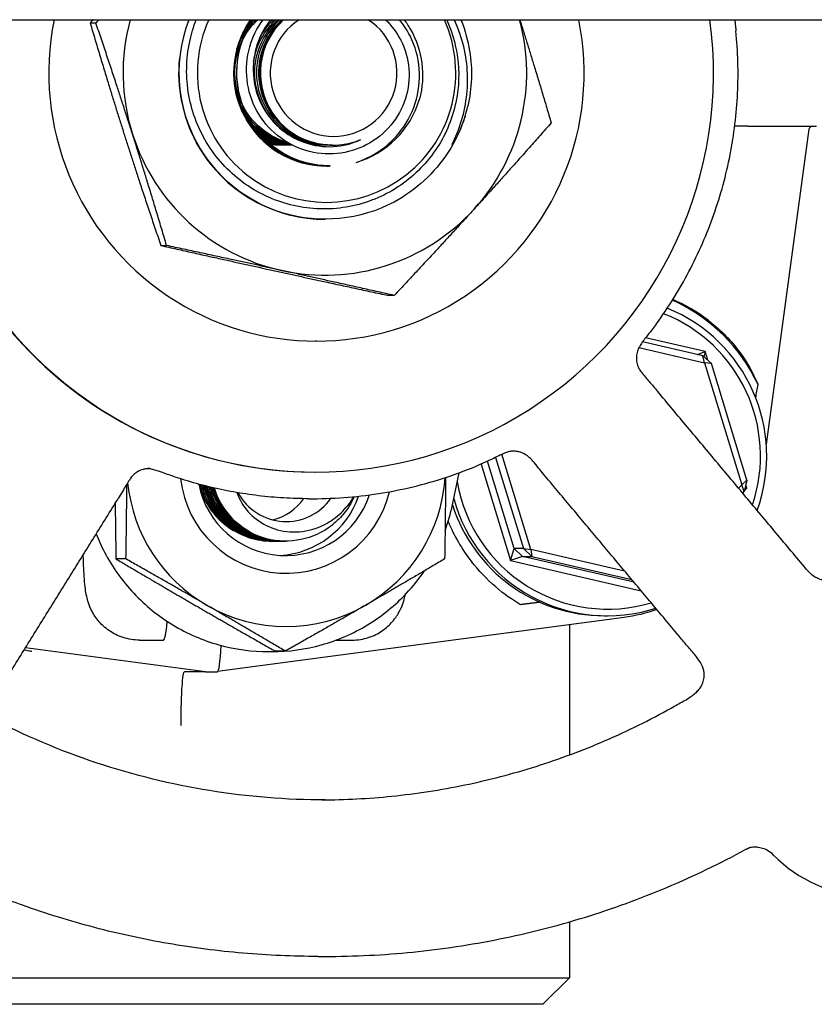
# Model space of a CAD drawing. Header units: inches. Extents: x 24 to 1128, y -69 to 748.
# Tile 477 of 656: x 635.72 to 637.58, y 355.3 to 357.61. Entities that reach past the tile are written whole.
import ezdxf

# ---------------------------------------------------------------- set-up
doc = ezdxf.new("R2010")
doc.units = ezdxf.units.IN
doc.header["$LTSCALE"] = 32
doc.header["$MEASUREMENT"] = 0
doc.layers.add('Visible (ANSI)', color=7, linetype='Continuous', lineweight=30)

msp = doc.modelspace()

# ---------------------------------------------------------------- linework, layer by layer
at = {"layer": 'Visible (ANSI)'}
for p, q in [((621.90363, 357.60867), (656.46713, 357.60867)), ((635.88371, 357.601), (635.89716, 357.601)), ((637.42808, 357.35867), (637.58994, 357.35867)), ((637.57207, 357.35191), (637.47173, 356.61193)), ((636.45319, 357.31367), (636.45289, 357.31367)), ((636.44196, 357.26492), (636.44271, 357.26492)), ((636.44665, 357.26492), (636.4474, 357.26492)), ((636.43584, 357.13992), (636.43588, 357.13992)), ((636.04966, 357.07833), (636.06311, 357.07833)), ((636.59782, 356.961), (636.58437, 356.961)), ((636.41526, 356.85375), (636.41227, 356.85375)), ((637.32301, 356.81933), (637.18118, 356.8522)), ((637.32806, 356.82899), (637.18821, 356.86141)), ((637.17254, 356.8384), (637.3269, 356.80262)), ((637.3099, 356.82237), (637.32806, 356.82899)), ((637.32301, 356.81933), (637.34275, 356.80086)), ((637.3269, 356.80262), (637.32301, 356.81933)), ((637.32806, 356.82899), (637.32524, 356.81724)), ((637.33419, 356.80887), (637.32806, 356.82899)), ((637.34275, 356.80086), (637.3269, 356.80262)), ((637.3269, 356.80262), (637.41416, 356.51616)), ((637.42616, 356.52704), (637.34275, 356.80086)), ((636.919, 356.36472), (636.85098, 356.58801)), ((636.80193, 356.56514), (636.87102, 356.33834)), ((636.87974, 356.36648), (636.81717, 356.57187)), ((636.8359, 356.58075), (636.90117, 356.36648)), ((636.41128, 356.54617), (636.41227, 356.54617)), ((636.73475, 356.46916), (636.75064, 356.54468)), ((637.41416, 356.51616), (637.42616, 356.52704)), ((637.42616, 356.52704), (637.42007, 356.50067)), ((637.41416, 356.51616), (637.40684, 356.5083)), ((637.42007, 356.50067), (637.41416, 356.51616)), ((637.41647, 356.4968), (637.42007, 356.50067)), ((637.42043, 356.50223), (637.42583, 356.50803)), ((637.42583, 356.50803), (637.4215, 356.50686)), ((637.42247, 356.51106), (637.42583, 356.50803)), ((637.42583, 356.50803), (637.42352, 356.51561)), ((636.39744, 356.48367), (636.40733, 356.48367)), ((636.31143, 356.38367), (636.31147, 356.38367)), ((636.31539, 356.38367), (636.31543, 356.38367)), ((636.31935, 356.38367), (636.31939, 356.38367)), ((636.32331, 356.38367), (636.32335, 356.38367)), ((636.32727, 356.38367), (636.32731, 356.38367)), ((636.33122, 356.38367), (636.33126, 356.38367)), ((636.33518, 356.38367), (636.33522, 356.38367)), ((636.33914, 356.38367), (636.33918, 356.38367)), ((636.3431, 356.38367), (636.34314, 356.38367)), ((636.87102, 356.33834), (636.87974, 356.36648)), ((636.87974, 356.36648), (636.89948, 356.34801)), ((636.90117, 356.36648), (636.87974, 356.36648)), ((636.90117, 356.36648), (636.919, 356.36472)), ((636.92092, 356.34801), (636.90117, 356.36648)), ((636.919, 356.36472), (636.92092, 356.34801)), ((637.13912, 356.3137), (636.919, 356.36472)), ((635.96778, 356.34216), (635.9443, 356.34216)), ((636.89948, 356.34801), (636.87102, 356.33834)), ((636.87102, 356.33834), (637.17805, 356.26717)), ((637.16116, 356.28735), (636.89948, 356.34801)), ((636.89948, 356.34801), (636.92092, 356.34801)), ((636.92092, 356.34801), (637.156, 356.29351)), ((637.1379, 356.20478), (636.18282, 356.07743)), ((637.09104, 356.20867), (637.09855, 356.20867)), ((637.00938, 356.18764), (637.00938, 355.88181)), ((635.9997, 356.15149), (636.05583, 356.15149)), ((636.46118, 356.15149), (636.49869, 356.15149)), ((636.15428, 356.07742), (635.73188, 356.13376)), ((636.15428, 356.07742), (635.73188, 356.13376)), ((636.34202, 356.12566), (636.31855, 356.12566)), ((636.30288, 356.12442), (636.3105, 356.12442)), ((636.15428, 356.07742), (636.10515, 356.07742)), ((636.15428, 356.07742), (636.18272, 356.07742)), ((637.00938, 355.48984), (637.00938, 355.35867)), ((636.41935, 355.40867), (636.4358, 355.40867)), ((635.06188, 355.35867), (637.00938, 355.35867)), ((636.94688, 355.29617), (637.00938, 355.35867)), ((636.94688, 355.29617), (635.12438, 355.29617))]:
    msp.add_line(p, q, dxfattribs=at)
for centre, radius, start, end in [((637.57981, 357.35086), 0.00781, 90, 172.27803), ((637.72016, 355.87497), 0.325, 224.62068, 32.74638)]:
    msp.add_arc(centre, radius, start, end, dxfattribs=at)
for centre, major_axis, ratio, start_param, end_param in [((636.41227, 357.48367), (0, -0.9375), 0.9979959, 4.5786574, 7.9877132), ((636.41128, 357.48367), (0, -0.9375), 0.9979959, 4.5786574, 6.2831853), ((636.41526, 357.48367), (0, -0.62992), 0.9979959, 4.5126255, 8.0537451), ((636.43503, 357.48367), (0, -0.475), 0.9979959, 4.446095, 5.0203993), ((636.43503, 357.48367), (0, -0.34375), 0.9979959, 4.3402204, 6.2843636), ((636.43903, 357.48367), (0, -0.30408), 0.9979959, 4.2887596, 8.277611), ((636.43903, 357.48367), (0, -0.21875), 0.9979959, 4.1041434, 6.2898922), ((636.45319, 357.48367), (0, -0.17), 0.9979959, 3.8862884, 6.6841413), ((636.45558, 357.48367), (0, -0.14917), 0.9979959, 3.7188468, 8.8475238), ((636.43503, 357.48367), (0, -0.34375), 0.9979959, 1.9247129, 1.9429649), ((636.43503, 357.48367), (0, 0.475), 0.9979959, 3.9732017, 4.978683), ((636.44761, 357.48367), (0, -0.21875), 0.9979959, 0.2808441, 1.2855084), ((636.43652, 357.48367), (0, -0.34375), 0.9979959, 1.2716341, 1.3406181), ((636.43503, 357.48367), (0, -0.475), 0.9979959, 5.0203993, 6.0675968), ((636.43503, 357.48367), (0, -0.475), 0.9979959, 6.0675968, 7.1147944), ((637.09005, 356.58367), (0, 0.4), 0.9979959, 5.1454509, 5.8676431), ((637.09367, 356.58367), (0.18146, 0.35678), 0.996606, 6.1060776, 6.3467118), ((637.09954, 356.58367), (0, 0.35937), 0.9979959, 4.3883372, 5.909236), ((637.09855, 356.58367), (0, 0.375), 0.9979959, 4.3653813, 5.8977197), ((637.68681, 359.5935), (-0.57537, -4.33091), 0.0428318, 0.8511347, 0.8607217), ((636.34414, 356.55867), (0, -0.375), 0.9979959, 4.8125504, 5.7595865), ((636.34414, 356.55867), (0, -0.25014), 0.9979959, 4.8258976, 7.6171006), ((636.34414, 356.55867), (0, 0.375), 0.9979959, 3.6651914, 4.6443888), ((637.09954, 356.58367), (0, -0.35937), 0.9979959, 4.8823609, 6.5714919), ((636.34262, 356.55867), (0, -0.2085), 0.9979959, 4.9092162, 7.5312291), ((636.30695, 356.55867), (0.11275, -0.1333), 0.988373, 4.2534579, 5.0501195), ((636.34411, 356.55867), (0, -0.12866), 0.9979959, 5.2064265, 7.2399826), ((636.28083, 356.55867), (0, -0.12866), 0.9979959, 0.2489719, 0.9491739), ((636.31795, 356.55867), (0, -0.2085), 0.9979959, 0.0593227, 1.2322364), ((637.09855, 356.58367), (0, -0.375), 0.9979959, 4.9820488, 6.591694), ((637.09104, 356.58367), (0, -0.375), 0.9979959, 5.0231867, 6.2831853), ((637.09367, 356.58367), (0.18146, 0.35678), 0.996606, 2.4339154, 2.7063289), ((636.34414, 356.55867), (0, -0.375), 0.9979959, 5.7595865, 6.8067841), ((636.05583, 356.40149), (0, -0.25), 0.0632779, 0, 0.6027509), ((636.18273, 356.26657), (-0.00001, -0.18915), 0.0627256, 0.000003, 0.8304589)]:
    msp.add_ellipse(centre, major_axis=major_axis, ratio=ratio, start_param=start_param, end_param=end_param, dxfattribs=at)
for points, knots in [([(636.4358, 355.77617), (636.25403, 355.77617), (636.0723, 355.80556), (635.72722, 355.92017), (635.56393, 356.00536), (635.27236, 356.22292), (635.14411, 356.35526), (634.93565, 356.65368), (634.85546, 356.81972), (634.75126, 357.16869), (634.72726, 357.35156), (634.73331, 357.55865), (634.73459, 357.58368), (634.73642, 357.60867)], [6.0168795, 6.0168795, 6.0168795, 6.0168795, 6.3369274, 6.3369274, 6.6569658, 6.6569658, 6.9769794, 6.9769794, 7.2969629, 7.2969629, 7.616923, 7.616923, 7.6609424, 7.6609424, 7.6609424, 7.6609424]), ([(636.72215, 357.60593), (636.73614, 357.57474), (636.74487, 357.54144), (636.75117, 357.47312), (636.74863, 357.43857), (636.73091, 357.36543), (636.71362, 357.32799), (636.66556, 357.2616), (636.63518, 357.23335), (636.56511, 357.1899), (636.52605, 357.17521), (636.44423, 357.16155), (636.40225, 357.16282), (636.32086, 357.1814), (636.28226, 357.19863), (636.21357, 357.24706), (636.1842, 357.27786), (636.13871, 357.34921), (636.12312, 357.38912), (636.10797, 357.47292), (636.10867, 357.51603), (636.12127, 357.57517), (636.12636, 357.59219), (636.13278, 357.60867)], [-5.0704915, -5.0704915, -5.0704915, -5.0704915, -4.8092414, -4.8092414, -4.5465572, -4.5465572, -4.2346915, -4.2346915, -3.9208419, -3.9208419, -3.6050086, -3.6050086, -3.2871921, -3.2871921, -2.9673924, -2.9673924, -2.64561, -2.64561, -2.321845, -2.321845, -1.9960977, -1.9960977, -1.8604876, -1.8604876, -1.8604876, -1.8604876]), ([(636.26145, 357.60848), (636.24379, 357.58294), (636.23141, 357.55373), (636.22592, 357.5231), (636.21468, 357.46044), (636.23246, 357.39306), (636.27326, 357.34403), (636.314, 357.29507), (636.37692, 357.26532), (636.44061, 357.26492), (636.44106, 357.26492), (636.44151, 357.26492), (636.44196, 357.26492)], [-32.0241721, -32.0241721, -32.0241721, -32.0241721, -31.5971744, -31.5971744, -31.5971744, -30.7235725, -30.7235725, -30.7235725, -29.8513057, -29.8513057, -29.8513057, -29.8451302, -29.8451302, -29.8451302, -29.8451302]), ([(636.44506, 357.26526), (636.41122, 357.26493), (636.3773, 357.27218), (636.34685, 357.28697), (636.28925, 357.31495), (636.24517, 357.36936), (636.22972, 357.43145), (636.21476, 357.49159), (636.22692, 357.55782), (636.26193, 357.60867)], [23.5512365, 23.5512365, 23.5512365, 23.5512365, 24.0148367, 24.0148367, 24.0148367, 24.8917109, 24.8917109, 24.8917109, 25.7409868, 25.7409868, 25.7409868, 25.7409868]), ([(636.34712, 357.32032), (636.34407, 357.32118), (636.34105, 357.32213), (636.33806, 357.32318), (636.28818, 357.34055), (636.24748, 357.38238), (636.23147, 357.43265), (636.21529, 357.48341), (636.22471, 357.54155), (636.25594, 357.58441), (636.26232, 357.59317), (636.26958, 357.60124), (636.27754, 357.60855)], [92.9572091, 92.9572091, 92.9572091, 92.9572091, 93.0129992, 93.0129992, 93.0129992, 93.942952, 93.942952, 93.942952, 94.8820549, 94.8820549, 94.8820549, 95.0738801, 95.0738801, 95.0738801, 95.0738801]), ([(636.26604, 357.60851), (636.25496, 357.59262), (636.24596, 357.57527), (636.23953, 357.55695), (636.21829, 357.49648), (636.22541, 357.42655), (636.25848, 357.37146), (636.29131, 357.31678), (636.34906, 357.27773), (636.41205, 357.26767), (636.42349, 357.26584), (636.43506, 357.26497), (636.44663, 357.26503)], [-25.7409868, -25.7409868, -25.7409868, -25.7409868, -25.4743607, -25.4743607, -25.4743607, -24.594092, -24.594092, -24.594092, -23.7205704, -23.7205704, -23.7205704, -23.5619449, -23.5619449, -23.5619449, -23.5619449]), ([(636.44744, 357.26517), (636.40392, 357.26536), (636.36039, 357.27826), (636.32433, 357.30269), (636.2713, 357.33862), (636.23543, 357.3988), (636.22902, 357.46247), (636.22387, 357.51365), (636.23784, 357.56631), (636.26674, 357.60862)], [17.2787596, 17.2787596, 17.2787596, 17.2787596, 17.8752194, 17.8752194, 17.8752194, 18.7524691, 18.7524691, 18.7524691, 19.4578015, 19.4578015, 19.4578015, 19.4578015]), ([(636.57716, 357.60867), (636.59181, 357.59484), (636.604, 357.57856), (636.62385, 357.53972), (636.63031, 357.51698), (636.63421, 357.46998), (636.63151, 357.44617), (636.6171, 357.4006), (636.60542, 357.37931), (636.57441, 357.34214), (636.5553, 357.32668), (636.512, 357.30378), (636.48818, 357.29665), (636.43885, 357.29184), (636.41381, 357.29432), (636.3658, 357.30877), (636.34331, 357.3207), (636.30392, 357.35265), (636.28746, 357.37245), (636.26286, 357.41745), (636.25506, 357.44227), (636.2493, 357.49377), (636.25152, 357.51997), (636.26521, 357.56793), (636.27578, 357.58948), (636.28982, 357.60867)], [-3.7202337, -3.7202337, -3.7202337, -3.7202337, -3.5648477, -3.5648477, -3.385163, -3.385163, -3.2033156, -3.2033156, -3.0193061, -3.0193061, -2.8331349, -2.8331349, -2.6448024, -2.6448024, -2.4543091, -2.4543091, -2.2616553, -2.2616553, -2.0668416, -2.0668416, -1.8698684, -1.8698684, -1.6707361, -1.6707361, -1.4882219, -1.4882219, -1.4882219, -1.4882219]), ([(636.30744, 357.60867), (636.29378, 357.59149), (636.2832, 357.57203), (636.26855, 357.52811), (636.26542, 357.50379), (636.2687, 357.45565), (636.27494, 357.4323), (636.29595, 357.38965), (636.31037, 357.3707), (636.34544, 357.33969), (636.36565, 357.32783), (636.40915, 357.31271), (636.43196, 357.30946), (636.47718, 357.31194), (636.49915, 357.31751), (636.51941, 357.32715)], [-1.2375153, -1.2375153, -1.2375153, -1.2375153, -1.0693429, -1.0693429, -0.8839593, -0.8839593, -0.7014387, -0.7014387, -0.5217818, -0.5217818, -0.3449893, -0.3449893, -0.1710619, -0.1710619, 0, 0, 0, 0]), ([(636.4412, 357.31385), (636.40124, 357.31409), (636.36129, 357.32829), (636.33076, 357.35414), (636.2903, 357.3884), (636.26735, 357.44231), (636.27067, 357.49509), (636.27336, 357.53799), (636.29335, 357.57931), (636.32449, 357.6086)], [29.8451302, 29.8451302, 29.8451302, 29.8451302, 30.549629, 30.549629, 30.549629, 31.4831363, 31.4831363, 31.4831363, 32.2420271, 32.2420271, 32.2420271, 32.2420271]), ([(636.26754, 357.5087), (636.26916, 357.52047), (636.27201, 357.53207), (636.27613, 357.54323), (636.28529, 357.56808), (636.30058, 357.59045), (636.31992, 357.60843)], [37.84681774, 37.84681774, 37.84681774, 37.84681774, 38.05705266, 38.05705266, 38.05705266, 38.52521239, 38.52521239, 38.52521239, 38.52521239]), ([(636.44585, 357.314), (636.42022, 357.31399), (636.39459, 357.31954), (636.3715, 357.3307), (636.32374, 357.35379), (636.28804, 357.40032), (636.27807, 357.45233), (636.2681, 357.50434), (636.2841, 357.56058), (636.31981, 357.59936), (636.32278, 357.60258), (636.32588, 357.60568), (636.32909, 357.60864)], [23.5619449, 23.5619449, 23.5619449, 23.5619449, 24.013411, 24.013411, 24.013411, 24.9473362, 24.9473362, 24.9473362, 25.8812012, 25.8812012, 25.8812012, 25.9588418, 25.9588418, 25.9588418, 25.9588418]), ([(636.45052, 357.31381), (636.43943, 357.31374), (636.42834, 357.31476), (636.41745, 357.31691), (636.36538, 357.32719), (636.31906, 357.36323), (636.29627, 357.41111), (636.27349, 357.45899), (636.27479, 357.51754), (636.29958, 357.56417), (636.30841, 357.58078), (636.32014, 357.59573), (636.33394, 357.60844)], [17.2787596, 17.2787596, 17.2787596, 17.2787596, 17.4742343, 17.4742343, 17.4742343, 18.4085858, 18.4085858, 18.4085858, 19.3428758, 19.3428758, 19.3428758, 19.6756565, 19.6756565, 19.6756565, 19.6756565]), ([(636.45291, 357.31399), (636.4226, 357.31406), (636.39229, 357.32193), (636.36616, 357.33732), (636.32042, 357.36428), (636.28865, 357.41363), (636.28302, 357.46633), (636.27744, 357.51866), (636.29777, 357.57301), (636.33612, 357.60867)], [10.9955743, 10.9955743, 10.9955743, 10.9955743, 11.5294271, 11.5294271, 11.5294271, 12.4641731, 12.4641731, 12.4641731, 13.3924712, 13.3924712, 13.3924712, 13.3924712]), ([(636.28234, 357.5669), (636.28487, 357.5715), (636.28762, 357.57599), (636.29059, 357.58033), (636.29766, 357.59065), (636.30591, 357.60009), (636.3151, 357.60852)], [44.49395151, 44.49395151, 44.49395151, 44.49395151, 44.58710834, 44.58710834, 44.58710834, 44.80839769, 44.80839769, 44.80839769, 44.80839769]), ([(636.50812, 357.27349), (636.52739, 357.27977), (636.54569, 357.28868), (636.57914, 357.31121), (636.59415, 357.32466), (636.62502, 357.36128), (636.63866, 357.38583), (636.65559, 357.43841), (636.65885, 357.46588), (636.65463, 357.52011), (636.64733, 357.54634), (636.62825, 357.58409), (636.61983, 357.59693), (636.61009, 357.60867)], [-3.1722778, -3.1722778, -3.1722778, -3.1722778, -3.0186699, -3.0186699, -2.8665315, -2.8665315, -2.6554083, -2.6554083, -2.4471425, -2.4471425, -2.2417348, -2.2417348, -2.1246923, -2.1246923, -2.1246923, -2.1246923]), ([(636.62101, 357.60867), (636.62665, 357.60123), (636.6318, 357.59341), (636.65028, 357.56091), (636.65922, 357.53405), (636.66639, 357.47809), (636.66444, 357.44952), (636.6571, 357.42211)], [-0.5023483, -0.5023483, -0.5023483, -0.5023483, -0.43062442, -0.43062442, -0.2163901, -0.2163901, 0, 0, 0, 0]), ([(636.73963, 357.32782), (636.75709, 357.36611), (636.76732, 357.40728), (636.77212, 357.49241), (636.76619, 357.5356), (636.74828, 357.58739), (636.7439, 357.59817), (636.73896, 357.60867)], [-1.59923361, -1.59923361, -1.59923361, -1.59923361, -1.27914254, -1.27914254, -0.94996665, -0.94996665, -0.86105781, -0.86105781, -0.86105781, -0.86105781]), ([(636.75452, 357.60867), (636.75488, 357.60779), (636.75523, 357.60692), (636.76461, 357.58319), (636.77112, 357.55941), (636.78193, 357.49196), (636.78043, 357.44777), (636.77053, 357.40524)], [-0.52692805, -0.52692805, -0.52692805, -0.52692805, -0.51973951, -0.51973951, -0.33275492, -0.33275492, 0, 0, 0, 0]), ([(637.39736, 357.60867), (637.3981, 357.60358), (637.3988, 357.59848), (637.39984, 357.58961), (637.40023, 357.58586), (637.4006, 357.58212)], [0.474379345, 0.474379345, 0.474379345, 0.474379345, 0.513894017, 0.513894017, 0.54256811, 0.54256811, 0.54256811, 0.54256811]), ([(637.21315, 356.89358), (637.2418, 356.93286), (637.26759, 356.97424), (637.31289, 357.06031), (637.3324, 357.10501), (637.36472, 357.19677), (637.37753, 357.24383), (637.39619, 357.33932), (637.40203, 357.38775), (637.40663, 357.48494), (637.40538, 357.5337), (637.4006, 357.58212)], [1.20586873, 1.20586873, 1.20586873, 1.20586873, 1.35183977, 1.35183977, 1.49781081, 1.49781081, 1.64378185, 1.64378185, 1.78975288, 1.78975288, 1.93572392, 1.93572392, 1.93572392, 1.93572392]), ([(636.72447, 357.29754), (636.69276, 357.24868), (636.64884, 357.20769), (636.59744, 357.18029), (636.5184, 357.13817), (636.42263, 357.12869), (636.33689, 357.1545), (636.25118, 357.1803), (636.17653, 357.24105), (636.13379, 357.31975), (636.10096, 357.38021), (636.08725, 357.45071), (636.09397, 357.5191)], [5.2851664, 5.2851664, 5.2851664, 5.2851664, 5.7936548, 5.7936548, 5.7936548, 6.5754431, 6.5754431, 6.5754431, 7.3569225, 7.3569225, 7.3569225, 7.9571961, 7.9571961, 7.9571961, 7.9571961]), ([(636.09225, 357.49545), (636.09, 357.41857), (636.11387, 357.3409), (636.15972, 357.27904), (636.21294, 357.20723), (636.29513, 357.15759), (636.3834, 357.14395), (636.40074, 357.14127), (636.41828, 357.13998), (636.43582, 357.14005)], [-14.1713973, -14.1713973, -14.1713973, -14.1713973, -13.4995536, -13.4995536, -13.4995536, -12.7196121, -12.7196121, -12.7196121, -12.5663706, -12.5663706, -12.5663706, -12.5663706]), ([(636.35098, 357.31837), (636.33206, 357.32268), (636.31387, 357.33013), (636.2975, 357.34059), (636.26409, 357.36197), (636.23892, 357.39554), (636.22679, 357.4332)], [99.188728, 99.188728, 99.188728, 99.188728, 99.530696, 99.530696, 99.530696, 100.2290431, 100.2290431, 100.2290431, 100.2290431]), ([(636.35388, 357.31677), (636.31986, 357.32322), (636.2877, 357.33979), (636.26334, 357.36444), (636.25439, 357.3735), (636.24654, 357.38361), (636.23989, 357.39446)], [105.42668117, 105.42668117, 105.42668117, 105.42668117, 106.03682647, 106.03682647, 106.03682647, 106.26125722, 106.26125722, 106.26125722, 106.26125722]), ([(636.76434, 357.38236), (636.75484, 357.35162), (636.7433, 357.3302), (636.7369, 357.31921), (636.73567, 357.31726), (636.73483, 357.31612), (636.73466, 357.31591), (636.7345, 357.31574), (636.73446, 357.3157), (636.7344, 357.31567), (636.73439, 357.31566), (636.73436, 357.31565), (636.73435, 357.31565), (636.73434, 357.31565), (636.73433, 357.31566), (636.73432, 357.31567), (636.73432, 357.31567), (636.73431, 357.3157), (636.73431, 357.31571), (636.7343, 357.31579), (636.73432, 357.31588), (636.7347, 357.31725), (636.73685, 357.32173), (636.73963, 357.32782)], [-0.32425255, -0.32425255, -0.32425255, -0.32425255, -0.13434383, -0.13434383, -0.07553483, -0.07553483, -0.06406424, -0.06406424, -0.06072925, -0.06072925, -0.05932586, -0.05932586, -0.05850628, -0.05850628, -0.05780445, -0.05780445, -0.05699234, -0.05699234, -0.05569314, -0.05569314, -0.05100977, -0.05100977, 0, 0, 0, 0]), ([(636.35737, 357.31478), (636.34622, 357.31589), (636.33518, 357.31811), (636.32447, 357.32146), (636.3005, 357.32897), (636.27842, 357.34206), (636.25997, 357.35908)], [117.91614208, 117.91614208, 117.91614208, 117.91614208, 118.11372688, 118.11372688, 118.11372688, 118.55598955, 118.55598955, 118.55598955, 118.55598955]), ([(637.41368, 357.35856), (637.40952, 357.3585), (637.40509, 357.35843), (637.39954, 357.3584), (637.39885, 357.3584), (637.39796, 357.35839), (637.39777, 357.35839), (637.39759, 357.35839)], [0.027184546, 0.027184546, 0.027184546, 0.027184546, 0.056924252, 0.056924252, 0.061161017, 0.061161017, 0.062322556, 0.062322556, 0.062322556, 0.062322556]), ([(636.35841, 357.31444), (636.33305, 357.31628), (636.30808, 357.32357), (636.286, 357.3362), (636.27952, 357.3399), (636.27331, 357.34406), (636.2674, 357.34861)], [124.16578349, 124.16578349, 124.16578349, 124.16578349, 124.61359056, 124.61359056, 124.61359056, 124.74509816, 124.74509816, 124.74509816, 124.74509816]), ([(636.35922, 357.31384), (636.34792, 357.31391), (636.33664, 357.3151), (636.32557, 357.31747), (636.30932, 357.32096), (636.29368, 357.32697), (636.27919, 357.33506)], [136.67192198, 136.67192198, 136.67192198, 136.67192198, 136.87117991, 136.87117991, 136.87117991, 137.16377669, 137.16377669, 137.16377669, 137.16377669]), ([(636.3473, 357.31386), (636.33395, 357.31377), (636.3206, 357.31525), (636.30759, 357.31836), (636.30178, 357.31975), (636.29606, 357.32146), (636.29044, 357.32348)], [155.50883635, 155.50883635, 155.50883635, 155.50883635, 155.74421658, 155.74421658, 155.74421658, 155.84940795, 155.84940795, 155.84940795, 155.84940795]), ([(636.33323, 357.31379), (636.32337, 357.31373), (636.31351, 357.31453), (636.30378, 357.31623), (636.3015, 357.31663), (636.29923, 357.31708), (636.29697, 357.31758)], [174.35839227, 174.35839227, 174.35839227, 174.35839227, 174.53225659, 174.53225659, 174.53225659, 174.57301344, 174.57301344, 174.57301344, 174.57301344]), ([(636.43647, 357.31369), (636.43292, 357.31368), (636.42937, 357.31378), (636.42583, 357.314), (636.40853, 357.31508), (636.39147, 357.31897), (636.37533, 357.32526)], [36.12831552, 36.12831552, 36.12831552, 36.12831552, 36.19080444, 36.19080444, 36.19080444, 36.49604281, 36.49604281, 36.49604281, 36.49604281]), ([(637.21315, 356.89358), (637.20689, 356.885), (637.20041, 356.87659), (637.19149, 356.86551), (637.18915, 356.86261), (637.18399, 356.85605), (637.18118, 356.85232), (637.17626, 356.84507), (637.1741, 356.8415), (637.17057, 356.83448), (637.16925, 356.83105), (637.16777, 356.82522), (637.16736, 356.82313), (637.16681, 356.81871), (637.16667, 356.81635), (637.1667, 356.81162), (637.16688, 356.80919), (637.16752, 356.80459), (637.16799, 356.80236), (637.16965, 356.79623), (637.17111, 356.79281), (637.17425, 356.78686), (637.17595, 356.78424), (637.18076, 356.77765), (637.18398, 356.77376), (637.19371, 356.76236), (637.20013, 356.75514), (637.21002, 356.74351), (637.21316, 356.73977), (637.2163, 356.73602)], [0, 0, 0, 0, 0.0809592, 0.0809592, 0.10921795, 0.10921795, 0.14455126, 0.14455126, 0.17664561, 0.17664561, 0.21272172, 0.21272172, 0.23072697, 0.23072697, 0.24880729, 0.24880729, 0.26692667, 0.26692667, 0.2850304, 0.2850304, 0.32158017, 0.32158017, 0.35742127, 0.35742127, 0.40238945, 0.40238945, 0.49196172, 0.49196172, 0.53205139, 0.53205139, 0.53205139, 0.53205139]), ([(637.33494, 356.90301), (637.3614, 356.88297), (637.38575, 356.85868), (637.42559, 356.8065), (637.44101, 356.77858), (637.45196, 356.75256), (637.45218, 356.75204), (637.45239, 356.75153)], [2.42631602, 2.42631602, 2.42631602, 2.42631602, 2.67966729, 2.67966729, 2.93613935, 2.93613935, 2.94129083, 2.94129083, 2.94129083, 2.94129083]), ([(637.57007, 356.31324), (637.54648, 356.34142), (637.5229, 356.3696), (637.47574, 356.42597), (637.45215, 356.45415), (637.40499, 356.51052), (637.3814, 356.5387), (637.33423, 356.59507), (637.31065, 356.62326), (637.26347, 356.67964), (637.23989, 356.70783), (637.2163, 356.73602)], [0.8598495, 0.8598495, 0.8598495, 0.8598495, 1.1611291, 1.1611291, 1.4624087, 1.4624087, 1.7636884, 1.7636884, 2.064968, 2.064968, 2.3662476, 2.3662476, 2.3662476, 2.3662476]), ([(636.87528, 356.59538), (636.87528, 356.59538), (636.87501, 356.59537), (636.87359, 356.59525), (636.87236, 356.59511), (636.86899, 356.59453), (636.86664, 356.59399), (636.86222, 356.59259), (636.86046, 356.59197), (636.85658, 356.59046), (636.85442, 356.58955), (636.84951, 356.58736), (636.84673, 356.58604), (636.83794, 356.58176), (636.83223, 356.57891), (636.82036, 356.57329), (636.81405, 356.57043), (636.80777, 356.56768)], [0.02570148, 0.02570148, 0.02570148, 0.02570148, 0.04450107, 0.04450107, 0.06770751, 0.06770751, 0.10077089, 0.10077089, 0.1183022, 0.1183022, 0.13697344, 0.13697344, 0.16060257, 0.16060257, 0.21250774, 0.21250774, 0.26483484, 0.26483484, 0.26483484, 0.26483484]), ([(636.87776, 356.59543), (636.87733, 356.59543), (636.87693, 356.59543), (636.87633, 356.59542), (636.87612, 356.59541), (636.87566, 356.5954), (636.87546, 356.59539), (636.87522, 356.59538), (636.87518, 356.59538), (636.87518, 356.59538)], [0, 0, 0, 0, 0.004073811, 0.004073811, 0.007101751, 0.007101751, 0.011636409, 0.011636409, 0.0165086, 0.0165086, 0.0165086, 0.0165086]), ([(636.87954, 356.59537), (636.87954, 356.59537), (636.87954, 356.59537), (636.8795, 356.59537), (636.87922, 356.59539), (636.87837, 356.59542), (636.87787, 356.59543), (636.8773, 356.59543)], [0.453657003, 0.453657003, 0.453657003, 0.453657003, 0.454325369, 0.454325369, 0.464074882, 0.464074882, 0.472445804, 0.472445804, 0.472445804, 0.472445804]), ([(636.94859, 356.5414), (636.9448, 356.54592), (636.94083, 356.55071), (636.93252, 356.56104), (636.92829, 356.56653), (636.92128, 356.57451), (636.91869, 356.57724), (636.91201, 356.58336), (636.90774, 356.58646), (636.89941, 356.59083), (636.89539, 356.59238), (636.88854, 356.59419), (636.88576, 356.59472), (636.88159, 356.5952), (636.88023, 356.59532), (636.87842, 356.5954), (636.87796, 356.59542), (636.87751, 356.59543)], [0, 0, 0, 0, 0.04837047, 0.04837047, 0.10140037, 0.10140037, 0.12977001, 0.12977001, 0.17069882, 0.17069882, 0.20357861, 0.20357861, 0.22520632, 0.22520632, 0.23560529, 0.23560529, 0.23905865, 0.23905865, 0.23905865, 0.23905865]), ([(636.40733, 356.48367), (636.4348, 356.48367), (636.46227, 356.48481), (636.51702, 356.48935), (636.5443, 356.49275), (636.5985, 356.5018), (636.62541, 356.50744), (636.67867, 356.52094), (636.70502, 356.52879), (636.757, 356.54664), (636.78261, 356.55664), (636.80777, 356.56768)], [0.26630582, 0.26630582, 0.26630582, 0.26630582, 0.34886203, 0.34886203, 0.43141824, 0.43141824, 0.51397444, 0.51397444, 0.59653065, 0.59653065, 0.67908686, 0.67908686, 0.67908686, 0.67908686]), ([(636.02379, 356.55446), (636.02336, 356.55446), (636.02295, 356.55445), (636.02215, 356.55443), (636.0219, 356.55443), (636.02149, 356.55441), (636.02136, 356.5544), (636.02108, 356.55439), (636.02095, 356.55439), (636.02061, 356.55437), (636.02042, 356.55436), (636.01995, 356.55433), (636.01967, 356.55431), (636.01903, 356.55426), (636.01864, 356.55423), (636.01739, 356.55411), (636.01649, 356.55401), (636.01295, 356.55352), (636.01033, 356.55297), (636.00369, 356.55115), (635.9998, 356.54955), (635.99372, 356.54638), (635.99128, 356.54477), (635.98646, 356.54104), (635.98431, 356.53891), (635.98034, 356.53425), (635.97811, 356.53117), (635.97332, 356.52379), (635.97085, 356.51967), (635.96253, 356.50564), (635.95629, 356.49518), (635.94948, 356.48421)], [0, 0, 0, 0, 0.00473662, 0.00473662, 0.01146926, 0.01146926, 0.01520822, 0.01520822, 0.01802118, 0.01802118, 0.0203577, 0.0203577, 0.02285723, 0.02285723, 0.02599976, 0.02599976, 0.03313054, 0.03313054, 0.05458148, 0.05458148, 0.09121865, 0.09121865, 0.12491933, 0.12491933, 0.16994964, 0.16994964, 0.21440248, 0.21440248, 0.25904771, 0.25904771, 0.36844187, 0.36844187, 0.36844187, 0.36844187]), ([(636.10506, 356.52754), (636.0977, 356.5298), (636.09026, 356.53219), (636.07848, 356.53617), (636.07393, 356.53777), (636.06438, 356.54123), (636.05905, 356.54324), (636.05042, 356.54636), (636.04724, 356.54747), (636.04032, 356.54975), (636.0365, 356.55089), (636.03101, 356.55233), (636.02903, 356.55279), (636.02573, 356.55347), (636.02439, 356.55369), (636.02139, 356.55413), (636.02016, 356.55422), (636.0192, 356.55427)], [0, 0, 0, 0, 0.05878134, 0.05878134, 0.09886566, 0.09886566, 0.14382223, 0.14382223, 0.16960578, 0.16960578, 0.20065599, 0.20065599, 0.22097491, 0.22097491, 0.2412276, 0.2412276, 0.27665512, 0.27665512, 0.27665512, 0.27665512]), ([(636.0237, 356.55445), (636.0237, 356.55445), (636.02367, 356.55445), (636.02354, 356.55445), (636.02345, 356.55445), (636.02333, 356.55445)], [0.4091138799, 0.4091138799, 0.4091138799, 0.4091138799, 0.4128249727, 0.4128249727, 0.4159605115, 0.4159605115, 0.4159605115, 0.4159605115]), ([(637.27021, 356.15703), (637.24877, 356.18265), (637.22733, 356.20828), (637.18445, 356.25952), (637.16301, 356.28514), (637.12013, 356.33639), (637.09869, 356.36201), (637.05581, 356.41326), (637.03436, 356.43888), (636.99148, 356.49014), (636.97003, 356.51577), (636.94859, 356.5414)], [0.9601047, 0.9601047, 0.9601047, 0.9601047, 1.233998, 1.233998, 1.5078914, 1.5078914, 1.7817848, 1.7817848, 2.0556781, 2.0556781, 2.3295715, 2.3295715, 2.3295715, 2.3295715]), ([(636.39744, 356.48367), (636.37766, 356.48367), (636.35788, 356.48426), (636.31838, 356.48661), (636.29867, 356.48838), (636.25938, 356.49308), (636.23981, 356.49602), (636.20087, 356.50306), (636.18151, 356.50715), (636.14306, 356.51649), (636.12397, 356.52174), (636.10506, 356.52754)], [6.01687949, 6.01687949, 6.01687949, 6.01687949, 6.07633823, 6.07633823, 6.13579698, 6.13579698, 6.19525573, 6.19525573, 6.25471448, 6.25471448, 6.31417323, 6.31417323, 6.31417323, 6.31417323]), ([(636.14094, 356.51727), (636.14216, 356.51221), (636.14362, 356.5072), (636.14532, 356.50227), (636.163, 356.45081), (636.20598, 356.40867), (636.25784, 356.39205), (636.27512, 356.38651), (636.29326, 356.38385), (636.3114, 356.38393)], [-59.4514184, -59.4514184, -59.4514184, -59.4514184, -59.3621351, -59.3621351, -59.3621351, -58.4301881, -58.4301881, -58.4301881, -58.1194641, -58.1194641, -58.1194641, -58.1194641]), ([(636.3134, 356.3838), (636.30318, 356.38363), (636.29295, 356.38435), (636.28285, 356.38602), (636.22929, 356.39487), (636.18073, 356.43009), (636.15567, 356.47823), (636.14924, 356.4906), (636.14439, 356.50374), (636.14114, 356.51727)], [51.8250978, 51.8250978, 51.8250978, 51.8250978, 52.0002694, 52.0002694, 52.0002694, 52.9294816, 52.9294816, 52.9294816, 53.1681672, 53.1681672, 53.1681672, 53.1681672]), ([(636.1454, 356.51618), (636.14979, 356.49855), (636.15685, 356.48158), (636.1665, 356.46616), (636.19526, 356.4202), (636.24637, 356.38894), (636.3004, 356.38431), (636.30539, 356.38388), (636.31038, 356.38368), (636.31538, 356.38371)], [-53.1616427, -53.1616427, -53.1616427, -53.1616427, -52.85007, -52.85007, -52.85007, -51.9218751, -51.9218751, -51.9218751, -51.8362788, -51.8362788, -51.8362788, -51.8362788]), ([(636.3174, 356.3837), (636.26653, 356.3833), (636.21575, 356.40601), (636.18247, 356.44456), (636.16473, 356.46512), (636.15218, 356.48993), (636.14551, 356.51622)], [45.5419124, 45.5419124, 45.5419124, 45.5419124, 46.4135872, 46.4135872, 46.4135872, 46.8783925, 46.8783925, 46.8783925, 46.8783925]), ([(636.32138, 356.38402), (636.28635, 356.38377), (636.25119, 356.3937), (636.22202, 356.41314), (636.18653, 356.43679), (636.16058, 356.47401), (636.14958, 356.51512)], [39.2587271, 39.2587271, 39.2587271, 39.2587271, 39.85872, 39.85872, 39.85872, 40.5887202, 40.5887202, 40.5887202, 40.5887202]), ([(636.14969, 356.51514), (636.15723, 356.48639), (636.17183, 356.45946), (636.19239, 356.43795), (636.22507, 356.40376), (636.27214, 356.38397), (636.31937, 356.38373)], [-46.8719693, -46.8719693, -46.8719693, -46.8719693, -46.3626746, -46.3626746, -46.3626746, -45.5530935, -45.5530935, -45.5530935, -45.5530935]), ([(636.32529, 356.38399), (636.30248, 356.38368), (636.27963, 356.38767), (636.25843, 356.39611), (636.20837, 356.41603), (636.16864, 356.46026), (636.15417, 356.51212), (636.154, 356.51273), (636.15383, 356.51334), (636.15367, 356.51396)], [32.9755418, 32.9755418, 32.9755418, 32.9755418, 33.3660708, 33.3660708, 33.3660708, 34.2882882, 34.2882882, 34.2882882, 34.2991508, 34.2991508, 34.2991508, 34.2991508]), ([(636.1538, 356.51405), (636.16436, 356.47546), (636.18802, 356.44036), (636.22053, 356.41689), (636.2502, 356.39547), (636.28678, 356.3841), (636.32334, 356.38391)], [-40.5823989, -40.5823989, -40.5823989, -40.5823989, -39.8963115, -39.8963115, -39.8963115, -39.2699082, -39.2699082, -39.2699082, -39.2699082]), ([(636.15787, 356.51291), (636.17227, 356.46039), (636.21255, 356.41559), (636.2633, 356.39574), (636.28363, 356.38779), (636.30543, 356.38391), (636.32724, 356.38398)], [-34.2929321, -34.2929321, -34.2929321, -34.2929321, -33.3602399, -33.3602399, -33.3602399, -32.9867229, -32.9867229, -32.9867229, -32.9867229]), ([(636.32923, 356.38384), (636.3168, 356.38363), (636.30436, 356.38473), (636.29216, 356.38722), (636.2393, 356.39802), (636.19235, 356.43466), (636.16899, 356.48327), (636.16442, 356.49279), (636.16077, 356.50272), (636.15804, 356.5129)], [26.6923565, 26.6923565, 26.6923565, 26.6923565, 26.9053866, 26.9053866, 26.9053866, 27.8288947, 27.8288947, 27.8288947, 28.0096849, 28.0096849, 28.0096849, 28.0096849]), ([(636.1623, 356.51188), (636.16573, 356.49935), (636.17055, 356.48721), (636.17674, 356.47577), (636.20248, 356.42818), (636.25136, 356.39378), (636.30487, 356.38566), (636.31359, 356.38434), (636.3224, 356.38371), (636.3312, 356.38376)], [-28.0035694, -28.0035694, -28.0035694, -28.0035694, -27.7808346, -27.7808346, -27.7808346, -26.8544608, -26.8544608, -26.8544608, -26.7035376, -26.7035376, -26.7035376, -26.7035376]), ([(636.33322, 356.38368), (636.3317, 356.38366), (636.33018, 356.38367), (636.32866, 356.38369), (636.27462, 356.38449), (636.22161, 356.41186), (636.18965, 356.45543), (636.17721, 356.47239), (636.16807, 356.49166), (636.16245, 356.51191)], [20.4091712, 20.4091712, 20.4091712, 20.4091712, 20.4352376, 20.4352376, 20.4352376, 21.3601617, 21.3601617, 21.3601617, 21.7203233, 21.7203233, 21.7203233, 21.7203233]), ([(636.16667, 356.51091), (636.17309, 356.48842), (636.18385, 356.46717), (636.19856, 356.44896), (636.23134, 356.40836), (636.28306, 356.38383), (636.33519, 356.38368)], [-21.7143114, -21.7143114, -21.7143114, -21.7143114, -21.3135315, -21.3135315, -21.3135315, -20.4203522, -20.4203522, -20.4203522, -20.4203522]), ([(636.33721, 356.3838), (636.29316, 356.38357), (636.24898, 356.40008), (636.21648, 356.42991), (636.19281, 356.45163), (636.17565, 356.48012), (636.1667, 356.51093)], [14.1259859, 14.1259859, 14.1259859, 14.1259859, 14.8811364, 14.8811364, 14.8811364, 15.4310664, 15.4310664, 15.4310664, 15.4310664]), ([(636.34116, 356.38399), (636.30915, 356.38373), (636.27704, 356.39194), (636.24951, 356.4083), (636.21178, 356.4307), (636.18337, 356.46796), (636.17077, 356.50989)], [7.8428006, 7.8428006, 7.8428006, 7.8428006, 8.3909221, 8.3909221, 8.3909221, 9.1419147, 9.1419147, 9.1419147, 9.1419147]), ([(636.17085, 356.50994), (636.18131, 356.47497), (636.20247, 356.44311), (636.23132, 356.42067), (636.26187, 356.39691), (636.30052, 356.3841), (636.33918, 356.38388)], [-15.4251587, -15.4251587, -15.4251587, -15.4251587, -14.7994931, -14.7994931, -14.7994931, -14.1371669, -14.1371669, -14.1371669, -14.1371669]), ([(636.1749, 356.50887), (636.18929, 356.46164), (636.2243, 356.42082), (636.26917, 356.39999), (636.29224, 356.38928), (636.31767, 356.38397), (636.34309, 356.38399)], [-9.1361119, -9.1361119, -9.1361119, -9.1361119, -8.289328, -8.289328, -8.289328, -7.8539816, -7.8539816, -7.8539816, -7.8539816]), ([(636.47497, 356.44356), (636.46579, 356.43298), (636.45537, 356.42349), (636.44388, 356.41545), (636.39938, 356.38427), (636.33999, 356.37548), (636.28836, 356.39243), (636.23676, 356.40938), (636.19414, 356.45165), (636.17675, 356.50307), (636.17611, 356.50498), (636.1755, 356.50691), (636.17492, 356.50884)], [0.7186404, 0.7186404, 0.7186404, 0.7186404, 0.9586618, 0.9586618, 0.9586618, 1.888606, 1.888606, 1.888606, 2.8182842, 2.8182842, 2.8182842, 2.8528689, 2.8528689, 2.8528689, 2.8528689]), ([(635.66789, 356.0307), (635.68666, 356.06093), (635.70543, 356.09116), (635.74297, 356.15163), (635.76174, 356.18186), (635.79928, 356.24232), (635.81806, 356.27255), (635.8556, 356.33302), (635.87438, 356.36326), (635.91193, 356.42373), (635.93071, 356.45397), (635.94948, 356.48421)], [0.6711793, 0.6711793, 0.6711793, 0.6711793, 0.9726235, 0.9726235, 1.2740677, 1.2740677, 1.5755119, 1.5755119, 1.8769561, 1.8769561, 2.1784003, 2.1784003, 2.1784003, 2.1784003]), ([(636.23032, 356.4925), (636.23681, 356.47631), (636.24646, 356.46159), (636.27141, 356.43585), (636.28671, 356.42534), (636.32129, 356.41024), (636.34038, 356.40613), (636.38001, 356.40526), (636.40018, 356.40888), (636.43354, 356.42174), (636.44706, 356.42935), (636.472, 356.44843), (636.4832, 356.4599), (636.49265, 356.47276)], [0, 0, 0, 0, 0.13293721, 0.13293721, 0.27303158, 0.27303158, 0.42028212, 0.42028212, 0.57468721, 0.57468721, 0.69201491, 0.69201491, 0.81309505, 0.81309505, 0.81309505, 0.81309505]), ([(636.5038, 356.48835), (636.4974, 356.47391), (636.489, 356.46023), (636.47776, 356.44649), (636.47646, 356.44496), (636.47514, 356.44346)], [0.16664853, 0.16664853, 0.16664853, 0.16664853, 0.28664845, 0.28664845, 0.30193201, 0.30193201, 0.30193201, 0.30193201]), ([(635.89775, 356.4009), (635.90355, 356.38616), (635.91015, 356.37174), (635.93587, 356.32278), (635.959, 356.29035), (636.01309, 356.23285), (636.04405, 356.2078), (636.11155, 356.16691), (636.14808, 356.15108), (636.22404, 356.12984), (636.26346, 356.12442), (636.30288, 356.12442)], [-1.1998475, -1.1998475, -1.1998475, -1.1998475, -1.0904719, -1.0904719, -0.8178539, -0.8178539, -0.5452359, -0.5452359, -0.272618, -0.272618, 0, 0, 0, 0]), ([(635.9997, 356.15149), (635.98628, 356.15149), (635.97296, 356.15377), (635.94859, 356.16158), (635.93794, 356.16726), (635.91838, 356.18045), (635.91084, 356.18791), (635.89658, 356.20415), (635.89211, 356.21179), (635.88368, 356.22741), (635.8815, 356.23363), (635.87755, 356.24533), (635.87646, 356.24991), (635.87398, 356.26098), (635.8732, 356.26615), (635.87144, 356.27907), (635.87074, 356.28645), (635.86948, 356.30248), (635.86897, 356.31101), (635.86809, 356.32927), (635.86774, 356.33898), (635.86744, 356.35007), (635.86741, 356.35104), (635.86739, 356.35201)], [0, 0, 0, 0, 0.0202889, 0.0202889, 0.0426431, 0.0426431, 0.0719572, 0.0719572, 0.1166162, 0.1166162, 0.1855562, 0.1855562, 0.2755527, 0.2755527, 0.4348537, 0.4348537, 0.6791998, 0.6791998, 0.9235459, 0.9235459, 1.167892, 1.167892, 1.191114, 1.191114, 1.191114, 1.191114]), ([(636.89486, 356.23474), (636.87575, 356.2459), (636.85568, 356.25991), (636.81579, 356.2941), (636.79611, 356.31478), (636.7792, 356.33641)], [0.49640247, 0.49640247, 0.49640247, 0.49640247, 0.68798762, 0.68798762, 0.89549896, 0.89549896, 0.89549896, 0.89549896]), ([(636.3105, 356.12442), (636.34991, 356.12442), (636.38933, 356.12984), (636.46524, 356.1511), (636.50173, 356.16695), (636.56911, 356.2079), (636.59999, 356.233), (636.64221, 356.27815), (636.65623, 356.29567), (636.66881, 356.31418)], [1.57079633, 1.57079633, 1.57079633, 1.57079633, 1.8434143, 1.8434143, 2.11603227, 2.11603227, 2.38865024, 2.38865024, 2.54335464, 2.54335464, 2.54335464, 2.54335464]), ([(637.61766, 356.29098), (637.61534, 356.29098), (637.61277, 356.29111), (637.60709, 356.29182), (637.60398, 356.29241), (637.59732, 356.29431), (637.59377, 356.29563), (637.58657, 356.2992), (637.58292, 356.30145), (637.57605, 356.30681), (637.57284, 356.30992), (637.57007, 356.31324)], [0, 0, 0, 0, 0.003697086, 0.003697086, 0.007394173, 0.007394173, 0.011091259, 0.011091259, 0.014788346, 0.014788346, 0.018485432, 0.018485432, 0.018485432, 0.018485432]), ([(636.49869, 356.15149), (636.51211, 356.15149), (636.52543, 356.15377), (636.5498, 356.16158), (636.56045, 356.16726), (636.58002, 356.18045), (636.58755, 356.18791), (636.60181, 356.20415), (636.60628, 356.21179), (636.61472, 356.22741), (636.61689, 356.23363), (636.62084, 356.24533), (636.62193, 356.24991), (636.62319, 356.25553), (636.62351, 356.25705), (636.62379, 356.25848)], [6.28318531, 6.28318531, 6.28318531, 6.28318531, 6.30347425, 6.30347425, 6.32582839, 6.32582839, 6.35514248, 6.35514248, 6.39980153, 6.39980153, 6.46874153, 6.46874153, 6.55873797, 6.55873797, 6.59538901, 6.59538901, 6.59538901, 6.59538901]), ([(637.24866, 355.99205), (637.25812, 355.99733), (637.26755, 356.00262), (637.28115, 356.01037), (637.28541, 356.01284), (637.29303, 356.0177), (637.29659, 356.02014), (637.30348, 356.02543), (637.30688, 356.02835), (637.31262, 356.03416), (637.31503, 356.03706), (637.31822, 356.04187), (637.31921, 356.04356), (637.32106, 356.04716), (637.32192, 356.0491), (637.32341, 356.05313), (637.32404, 356.05525), (637.32502, 356.05945), (637.32538, 356.06156), (637.32606, 356.06773), (637.32598, 356.07156), (637.32485, 356.08161), (637.32288, 356.08761), (637.31673, 356.10017), (637.31263, 356.10637), (637.30191, 356.12032), (637.29525, 356.12775), (637.28315, 356.14169), (637.27674, 356.14922), (637.27021, 356.15703)], [0, 0, 0, 0, 0.08270123, 0.08270123, 0.11985631, 0.11985631, 0.15274208, 0.15274208, 0.1860153, 0.1860153, 0.21909977, 0.21909977, 0.23552547, 0.23552547, 0.25202014, 0.25202014, 0.26856297, 0.26856297, 0.28508887, 0.28508887, 0.3186766, 0.3186766, 0.3848757, 0.3848757, 0.45090672, 0.45090672, 0.53418932, 0.53418932, 0.61771994, 0.61771994, 0.61771994, 0.61771994]), ([(635.72859, 356.12842), (635.7348, 356.12749), (635.73972, 356.12673), (635.74501, 356.12587), (635.74644, 356.12561), (635.74649, 356.1256), (635.74649, 356.1256), (635.74649, 356.1256)], [-0.51718195, -0.51718195, -0.51718195, -0.51718195, -0.33863548, -0.33863548, -0.2248166, -0.2248166, -0.22278783, -0.22278783, -0.22278783, -0.22278783]), ([(636.09725, 355.95132), (636.09725, 355.95142), (636.09725, 355.95153), (636.09725, 355.96018), (636.09731, 355.96871), (636.09753, 355.98544), (636.09769, 355.99361), (636.09831, 356.01648), (636.0989, 356.03013), (636.10036, 356.05297), (636.10123, 356.06199), (636.10312, 356.07427), (636.10413, 356.07742), (636.10515, 356.07742)], [-0.00080906, -0.00080906, -0.00080906, -0.00080906, 0, 0, 0.06513682, 0.06513682, 0.13017613, 0.13017613, 0.25481643, 0.25481643, 0.37825086, 0.37825086, 0.50129539, 0.50129539, 0.50129539, 0.50129539]), ([(636.42758, 355.77619), (636.48257, 355.77646), (636.53756, 355.77939), (636.64972, 355.79086), (636.70686, 355.79966), (636.81997, 355.82302), (636.87592, 355.83759), (636.98608, 355.87234), (637.04027, 355.89252), (637.14634, 355.93829), (637.19821, 355.96388), (637.24866, 355.99205)], [0.27113387, 0.27113387, 0.27113387, 0.27113387, 0.36797267, 0.36797267, 0.46963953, 0.46963953, 0.57130638, 0.57130638, 0.67297324, 0.67297324, 0.77464009, 0.77464009, 0.77464009, 0.77464009]), ([(637.42405, 355.66016), (637.4245, 355.66041), (637.42496, 355.66065), (637.42588, 355.66112), (637.42635, 355.66135), (637.42729, 355.66179), (637.42776, 355.66201), (637.42871, 355.66243), (637.42919, 355.66263), (637.43014, 355.66302), (637.43062, 355.66321), (637.4311, 355.66339)], [0.4944281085, 0.4944281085, 0.4944281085, 0.4944281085, 0.4963744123, 0.4963744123, 0.4983207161, 0.4983207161, 0.5002670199, 0.5002670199, 0.5022133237, 0.5022133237, 0.5041596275, 0.5041596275, 0.5041596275, 0.5041596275]), ([(637.48883, 355.64669), (637.48412, 355.65146), (637.47914, 355.65495), (637.46896, 355.66057), (637.46404, 355.6622), (637.45473, 355.66456), (637.45085, 355.66489), (637.44433, 355.66519), (637.44189, 355.66504), (637.43765, 355.66467), (637.43608, 355.66441), (637.43308, 355.66385), (637.43205, 355.66358), (637.43094, 355.66328), (637.43064, 355.6632), (637.43046, 355.66314)], [3.67169035, 3.67169035, 3.67169035, 3.67169035, 3.68167702, 3.68167702, 3.69430174, 3.69430174, 3.71078654, 3.71078654, 3.7293425, 3.7293425, 3.75125272, 3.75125272, 3.78299265, 3.78299265, 3.80255674, 3.80255674, 3.80255674, 3.80255674]), ([(636.4358, 355.40867), (636.50448, 355.40867), (636.57316, 355.4121), (636.70985, 355.42577), (636.77785, 355.43601), (636.9125, 355.46322), (636.97915, 355.48018), (637.11044, 355.52065), (637.17508, 355.54416), (637.3017, 355.5975), (637.36369, 355.62732), (637.42405, 355.66016)], [0.26630582, 0.26630582, 0.26630582, 0.26630582, 0.36579163, 0.36579163, 0.46527745, 0.46527745, 0.56476326, 0.56476326, 0.66424908, 0.66424908, 0.76373489, 0.76373489, 0.76373489, 0.76373489]), ([(636.41935, 355.40867), (636.36035, 355.40867), (636.30135, 355.4112), (636.18378, 355.42129), (636.12522, 355.42885), (636.00894, 355.44896), (635.95123, 355.46151), (635.83709, 355.49149), (635.78066, 355.50893), (635.68388, 355.54343), (635.64315, 355.55943), (635.60296, 355.5767)], [6.01687949, 6.01687949, 6.01687949, 6.01687949, 6.10234036, 6.10234036, 6.18780124, 6.18780124, 6.27326212, 6.27326212, 6.358723, 6.358723, 6.42206025, 6.42206025, 6.42206025, 6.42206025])]:
    msp.add_open_spline(points, degree=3, knots=knots, dxfattribs=at)
for points, weights in [([(635.89047, 357.60867), (635.8871, 357.60485), (635.88371, 357.601)], [1.00250805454, 1.00129844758, 1]), ([(635.89716, 357.601), (635.90077, 357.60485), (635.90435, 357.60867)], [1, 1.00129844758, 1.00250805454]), ([(636.89279, 357.60867), (636.9283, 357.49615), (636.96658, 357.36634)], [1.00530855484, 1.03508332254, 1]), ([(635.88371, 357.601), (635.92501, 357.46095), (635.96352, 357.33967)], [1, 1.0379548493, 1]), ([(635.9833, 357.33967), (635.94479, 357.46095), (635.89716, 357.601)], [1, 1.0379548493, 1]), ([(636.96658, 357.36634), (636.87094, 357.25773), (636.78536, 357.16367)], [1, 1.0379548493, 1]), ([(635.96352, 357.33967), (636.00203, 357.21838), (636.04966, 357.07833)], [1, 1.0379548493, 1]), ([(636.06311, 357.07833), (636.0218, 357.21838), (635.9833, 357.33967)], [1, 1.0379548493, 1]), ([(636.78536, 357.16367), (636.69979, 357.06961), (636.59782, 356.961)], [1, 1.0379548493, 1]), ([(636.04966, 357.07833), (636.18977, 357.04689), (636.31385, 357.01967)], [1, 1.0379548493, 1]), ([(636.33363, 357.01967), (636.20954, 357.04689), (636.06311, 357.07833)], [1, 1.0379548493, 1]), ([(636.31385, 357.01967), (636.43793, 356.99244), (636.58437, 356.961)], [1, 1.0379548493, 1]), ([(636.59782, 356.961), (636.45771, 356.99244), (636.33363, 357.01967)], [1, 1.0379548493, 1]), ([(636.71836, 356.53346), (636.71814, 356.44457), (636.71627, 356.34216)], [1.00808883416, 1.03335231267, 1]), ([(635.96778, 356.34216), (635.96949, 356.43609), (635.96982, 356.51792)], [1, 1.03050609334, 1.01197382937]), ([(635.94253, 356.47302), (635.94303, 356.41146), (635.9443, 356.34216)], [1.01838600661, 1.02232758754, 1]), ([(635.9443, 356.34216), (636.04246, 356.28415), (636.1293, 356.23391)], [1, 1.0379548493, 1]), ([(636.15702, 356.23391), (636.07018, 356.28415), (635.96778, 356.34216)], [1, 1.0379548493, 1]), ([(636.71627, 356.34216), (636.61811, 356.28415), (636.53127, 356.23391)], [1, 1.0379548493, 1]), ([(636.1293, 356.23391), (636.21615, 356.18367), (636.31855, 356.12566)], [1, 1.0379548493, 1]), ([(636.34202, 356.12566), (636.24386, 356.18367), (636.15702, 356.23391)], [1, 1.0379548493, 1]), ([(636.53127, 356.23391), (636.44442, 356.18367), (636.34202, 356.12566)], [1, 1.0379548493, 1]), ([(636.94017, 356.24049), (636.91749, 356.23761), (636.89486, 356.23474)], [0.999970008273, 0.999969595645, 0.999970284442])]:
    msp.add_rational_spline(points, weights, degree=2, dxfattribs=at)
for points in [[(636.22844, 357.54014), (636.23753, 357.56612), (636.25272, 357.58995), (636.27279, 357.60867)], [(636.24219, 357.57753), (636.24964, 357.58884), (636.2584, 357.59928), (636.26825, 357.60854)], [(636.25314, 357.59784), (636.25648, 357.60152), (636.25998, 357.60505), (636.26362, 357.60843)], [(636.2988, 357.59677), (636.30243, 357.60093), (636.30628, 357.6049), (636.31032, 357.60867)], [(636.72091, 357.60867), (636.72132, 357.60776), (636.72174, 357.60685), (636.72215, 357.60593)], [(636.76393, 357.38104), (636.75471, 357.35165), (636.74139, 357.32325), (636.72469, 357.29737)], [(636.3559, 357.31542), (636.3155, 357.32135), (636.2775, 357.34241), (636.25071, 357.37319)], [(637.42808, 357.35867), (637.42313, 357.35867), (637.41833, 357.35863), (637.41368, 357.35856)], [(636.27222, 357.34338), (636.27208, 357.34328), (636.27193, 357.34318), (636.27178, 357.34308)], [(636.35903, 357.314), (636.32893, 357.31543), (636.29916, 357.32478), (636.27373, 357.34092)], [(636.27915, 357.34511), (636.27838, 357.34455), (636.2776, 357.34401), (636.27682, 357.34347)], [(636.28148, 357.33761), (636.2807, 357.33715), (636.27992, 357.33669), (636.27914, 357.33624)], [(636.28166, 357.34331), (636.28088, 357.34278), (636.2801, 357.34226), (636.27931, 357.34175)], [(636.28161, 357.33239), (636.28157, 357.33237), (636.28154, 357.33235), (636.28151, 357.33234)], [(636.35674, 357.31399), (636.33153, 357.31407), (636.30632, 357.31954), (636.28352, 357.33021)], [(636.29091, 357.3281), (636.29013, 357.32776), (636.28935, 357.32743), (636.28857, 357.3271)], [(636.29094, 357.33233), (636.29017, 357.33193), (636.28939, 357.33154), (636.28861, 357.33115)], [(636.35204, 357.3137), (636.32992, 357.31378), (636.30787, 357.31834), (636.2874, 357.32674)], [(636.34266, 357.314), (636.32589, 357.31403), (636.30912, 357.31646), (636.29305, 357.32123)], [(636.33797, 357.31373), (636.32359, 357.3138), (636.30922, 357.31574), (636.2953, 357.3194)], [(636.32857, 357.31401), (636.31846, 357.314), (636.30835, 357.31486), (636.2984, 357.31659)], [(636.38972, 357.32626), (636.38962, 357.32622), (636.38952, 357.32619), (636.38943, 357.32615)], [(636.39452, 357.32427), (636.39442, 357.32424), (636.39433, 357.3242), (636.39424, 357.32417)], [(636.43175, 357.31393), (636.41998, 357.31387), (636.40821, 357.315), (636.39668, 357.31736)], [(636.39916, 357.32258), (636.39907, 357.32255), (636.39898, 357.32252), (636.39889, 357.32249)], [(636.40379, 357.32133), (636.4037, 357.3213), (636.40361, 357.32128), (636.40353, 357.32125)], [(636.42711, 357.31397), (636.41984, 357.314), (636.41256, 357.31447), (636.40534, 357.31539)], [(636.40854, 357.3199), (636.40846, 357.31988), (636.40837, 357.31986), (636.40829, 357.31984)], [(636.42242, 357.31375), (636.41807, 357.31377), (636.41373, 357.31397), (636.4094, 357.31432)], [(636.41769, 357.31372), (636.41552, 357.31371), (636.41335, 357.31374), (636.41118, 357.31382)], [(636.41299, 357.31395), (636.41258, 357.31395), (636.41218, 357.31395), (636.41177, 357.31395)], [(636.4132, 357.31854), (636.41313, 357.31852), (636.41305, 357.3185), (636.41297, 357.31848)], [(636.41792, 357.31763), (636.41784, 357.31762), (636.41776, 357.3176), (636.41769, 357.31759)], [(636.42258, 357.31653), (636.42251, 357.31652), (636.42244, 357.3165), (636.42236, 357.31649)], [(636.42728, 357.31595), (636.42721, 357.31594), (636.42714, 357.31593), (636.42707, 357.31592)], [(636.43196, 357.31504), (636.4319, 357.31503), (636.43183, 357.31502), (636.43177, 357.31502)], [(636.43664, 357.3148), (636.43658, 357.31479), (636.43652, 357.31479), (636.43646, 357.31478)], [(636.44134, 357.31408), (636.44128, 357.31408), (636.44122, 357.31408), (636.44116, 357.31407)], [(636.44599, 357.31414), (636.44594, 357.31414), (636.44588, 357.31414), (636.44583, 357.31413)], [(636.45072, 357.31376), (636.45067, 357.31376), (636.45062, 357.31376), (636.45057, 357.31376)], [(636.43425, 357.14018), (636.43411, 357.14018), (636.43398, 357.14018), (636.43385, 357.14017)], [(636.22806, 356.49818), (636.22887, 356.4961), (636.22964, 356.49421), (636.23032, 356.4925)], [(636.49265, 356.47276), (636.49542, 356.47655), (636.49875, 356.48172), (636.50208, 356.48819)], [(636.71734, 356.40856), (636.7246, 356.4283), (636.73042, 356.44857), (636.73475, 356.46916)], [(637.21466, 356.22341), (637.18983, 356.21453), (637.16405, 356.20826), (637.1379, 356.20478)]]:
    msp.add_open_spline(points, degree=3, dxfattribs=at)

doc.saveas('drawing.dxf')
